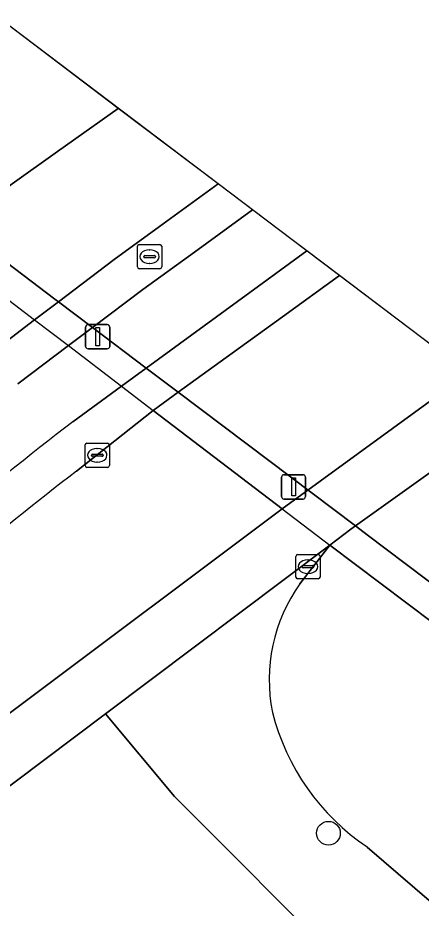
# Model space of a CAD drawing. Extents: x 157445 to 158888, y 383061 to 384688.
# Drawn here: x 158572.03 to 158588.66, y 384032.53 to 384069.26 of the extents above; entities that cross this region are included whole.
import ezdxf

# ---------------------------------------------------------------- set-up
doc = ezdxf.new("R2010")
doc.units = 0
for name, color, linetype in [('IMGEO_Berm_groen', 7, 'Continuous'), ('IMGEO_Boom', 7, 'Continuous'), ('IMGEO_Dek', 7, 'Continuous'), ('IMGEO_Groenvoorziening', 7, 'Continuous'), ('IMGEO_Kolk', 7, 'Continuous'), ('IMGEO_Lichtmast', 7, 'Continuous'), ('IMGEO_Muur', 7, 'Continuous'), ('IMGEO_Rijbaan_lokaal_gesloten', 7, 'Continuous'), ('IMGEO_Rijbaan_lokaal_open', 7, 'Continuous'), ('IMGEO_Rijbaan_regionaal_gesloten', 7, 'Continuous'), ('IMGEO_Rioolput', 7, 'Continuous'), ('IMGEO_Terreindeel_open', 7, 'Continuous'), ('IMGEO_Voetpad_open', 7, 'Continuous')]:
    doc.layers.add(name, color=color, linetype=linetype)

msp = doc.modelspace()

# ---------------------------------------------------------------- linework, layer by layer
at = {"layer": 'IMGEO_Berm_groen'}
for points in [[(158582.934, 384049.004), (158577.618, 384053.065), (158574.444, 384050.559)], [(158560.599, 384033.83), (158561.169, 384032.689), (158582.934, 384049.004)]]:
    msp.add_lwpolyline(points, dxfattribs=at)
msp.add_arc((158700.691, 383888.415), 205.497, 127.90469, 131.44404, dxfattribs=at)
at = {"layer": 'IMGEO_Boom'}
msp.add_circle((158584.839, 384035.623), 0.489, dxfattribs=at)
at = {"layer": 'IMGEO_Dek'}
msp.add_lwpolyline([(158597.855, 384049.125), (158583.349, 384060.096), (158571.232, 384069.26), (158568.694, 384067.402), (158564.611, 384064.413), (158563.666, 384063.721), (158568.643, 384059.92), (158572.724, 384056.803), (158574.121, 384055.736), (158576.308, 384054.066), (158577.618, 384053.065), (158582.934, 384049.004), (158584.889, 384047.51), (158590.181, 384043.516), (158591.251, 384044.299), (158595.704, 384047.553)], close=True, dxfattribs=at)
at = {"layer": 'IMGEO_Groenvoorziening'}
for points in [[(158583.66, 384045.915), (158584.889, 384047.51), (158575.646, 384040.554), (158578.485, 384037.134), (158599.479, 384016.092), (158616.14, 384000.246), (158640.762, 383977.484), (158643.377, 383975.29), (158689.228, 383936.825), (158691.084, 383935.378), (158744, 383894.134), (158789.551, 383858.63), (158793.062, 383859.948), (158793.682, 383859.501), (158792.553, 383860.857), (158779.122, 383871.461), (158777.406, 383872.938), (158775.724, 383874.077)], [(158592.382, 384041.788), (158590.181, 384043.516), (158584.889, 384047.51), (158583.66, 384045.915)], [(158640.762, 383977.484), (158616.14, 384000.246), (158599.479, 384016.092), (158578.485, 384037.134), (158575.646, 384040.554), (158564.348, 384032.052), (158585.348, 384010.678), (158589.846, 384006.513), (158595.875, 384001.543), (158606.237, 383993.699), (158616.579, 383985.612), (158635.376, 383970.915)], [(158586.428, 384035.054), (158602.851, 384020.924), (158609.462, 384015.744)], [(158609.462, 384015.744), (158602.851, 384020.924), (158586.428, 384035.054)]]:
    msp.add_lwpolyline(points, dxfattribs=at)
for centre, radius, start, end in [((158589.212, 384041.959), 6.817, 144.5272, 191.4367), ((158589.212, 384041.959), 6.817, 144.5272, 191.4367), ((158591.778, 384042.954), 9.541, 194.2414, 235.8934), ((158591.778, 384042.954), 9.541, 194.2414, 235.8934)]:
    msp.add_arc(centre, radius, start, end, dxfattribs=at)
at = {"layer": 'IMGEO_Kolk'}
for p, q in [((158574.805, 384050.787), (158574.805, 384051.639)), ((158574.88, 384051.713), (158575.732, 384051.713)), ((158575.293, 384051.493), (158575.318, 384051.493)), ((158575.806, 384051.639), (158575.806, 384050.787)), ((158575.064, 384051.207), (158575.064, 384051.219)), ((158575.502, 384051.17), (158575.104, 384051.17)), ((158575.107, 384051.256), (158575.505, 384051.256)), ((158575.548, 384051.219), (158575.548, 384051.207)), ((158575.316, 384050.933), (158575.291, 384050.933)), ((158575.732, 384050.713), (158574.88, 384050.713)), ((158583.568, 384047.118), (158584.42, 384047.118)), ((158583.493, 384046.192), (158583.493, 384047.044)), ((158583.981, 384046.898), (158584.006, 384046.898)), ((158584.494, 384047.044), (158584.494, 384046.192)), ((158583.752, 384046.612), (158583.752, 384046.624)), ((158584.19, 384046.575), (158583.792, 384046.575)), ((158583.795, 384046.661), (158584.193, 384046.661)), ((158584.004, 384046.338), (158583.979, 384046.338)), ((158584.236, 384046.624), (158584.236, 384046.612)), ((158584.42, 384046.118), (158583.568, 384046.118))]:
    msp.add_line(p, q, dxfattribs=at)
for points in [[(158574.805, 384050.787), (158574.805, 384051.639)], [(158574.88, 384051.713), (158575.732, 384051.713)], [(158575.806, 384051.639), (158575.806, 384050.787)], [(158575.732, 384050.713), (158574.88, 384050.713)], [(158583.568, 384047.118), (158584.42, 384047.118)], [(158583.493, 384046.192), (158583.493, 384047.044)], [(158584.494, 384047.044), (158584.494, 384046.192)], [(158584.42, 384046.118), (158583.568, 384046.118)]]:
    msp.add_lwpolyline(points, dxfattribs=at)
for centre, radius, start, end in [((158574.882, 384051.637), 0.0765, 91.552, 178.448), ((158574.882, 384051.637), 0.0765, 91.552, 178.448), ((158575.73, 384051.637), 0.0765, 1.552, 88.448), ((158575.73, 384051.637), 0.0765, 1.552, 88.448), ((158575.104, 384051.216), 0.0403, 85.8775, 175.7526), ((158575.101, 384051.206), 0.0366, 178.938, 274.7102), ((158575.505, 384051.213), 0.043, 264.8664, 352.4533), ((158575.509, 384051.218), 0.0386, 1.7309, 96.639), ((158574.882, 384050.789), 0.0765, 181.552, 268.448), ((158574.882, 384050.789), 0.0765, 181.552, 268.448), ((158575.73, 384050.789), 0.0765, 271.552, 358.448), ((158575.73, 384050.789), 0.0765, 271.552, 358.448), ((158583.57, 384047.042), 0.0765, 91.552, 178.448), ((158583.57, 384047.042), 0.0765, 91.552, 178.448), ((158584.418, 384047.042), 0.0765, 1.552, 88.448), ((158584.418, 384047.042), 0.0765, 1.552, 88.448), ((158583.792, 384046.621), 0.0403, 85.8775, 175.7526), ((158583.789, 384046.611), 0.0366, 178.938, 274.7102), ((158584.193, 384046.618), 0.043, 264.8664, 352.4533), ((158584.197, 384046.623), 0.0386, 1.7309, 96.639), ((158583.57, 384046.194), 0.0765, 181.552, 268.448), ((158583.57, 384046.194), 0.0765, 181.552, 268.448), ((158584.418, 384046.194), 0.0765, 271.552, 358.448), ((158584.418, 384046.194), 0.0765, 271.552, 358.448)]:
    msp.add_arc(centre, radius, start, end, dxfattribs=at)
for centre, major_axis, ratio, start_param, end_param in [((158575.292, 384051.213), (-0.387, 0.002), 0.722429, 4.712389, 7.853982), ((158575.317, 384051.213), (-0.39, 0.002), 0.717154, 1.570796, 4.712389), ((158583.98, 384046.618), (-0.387, 0.002), 0.722429, 4.712389, 7.853982), ((158584.005, 384046.618), (-0.39, 0.002), 0.717154, 1.570796, 4.712389)]:
    msp.add_ellipse(centre, major_axis=major_axis, ratio=ratio, start_param=start_param, end_param=end_param, dxfattribs=at)
at = {"layer": 'IMGEO_Lichtmast'}
for p, q in [((158574.928, 384056.604), (158575.718, 384056.604)), ((158575.718, 384056.604), (158574.928, 384056.604)), ((158574.828, 384055.704), (158574.828, 384056.504)), ((158574.828, 384056.504), (158574.828, 384055.704)), ((158575.818, 384056.504), (158575.818, 384055.704)), ((158575.818, 384055.704), (158575.818, 384056.504)), ((158575.718, 384055.604), (158574.928, 384055.604)), ((158574.928, 384055.604), (158575.718, 384055.604)), ((158583.003, 384050.409), (158583.793, 384050.409)), ((158583.793, 384050.409), (158583.003, 384050.409)), ((158582.903, 384049.509), (158582.903, 384050.309)), ((158582.903, 384050.309), (158582.903, 384049.509)), ((158583.893, 384050.309), (158583.893, 384049.509)), ((158583.893, 384049.509), (158583.893, 384050.309)), ((158583.793, 384049.409), (158583.003, 384049.409)), ((158583.003, 384049.409), (158583.793, 384049.409))]:
    msp.add_line(p, q, dxfattribs=at)
for points in [[(158575.248, 384056.479), (158575.398, 384056.479), (158575.398, 384055.729), (158575.248, 384055.729), (158575.248, 384056.479)], [(158583.323, 384050.284), (158583.473, 384050.284), (158583.473, 384049.534), (158583.323, 384049.534), (158583.323, 384050.284)]]:
    msp.add_lwpolyline(points, dxfattribs=at)
for centre, start, end in [((158574.928, 384056.504), 90, 180), ((158574.928, 384056.504), 90, 180), ((158575.718, 384056.504), 0, 90), ((158575.718, 384056.504), 360, 90), ((158574.928, 384055.704), 180, 270), ((158574.928, 384055.704), 180, 270), ((158575.718, 384055.704), 270, 0), ((158575.718, 384055.704), 270, 0), ((158583.003, 384050.309), 90, 180), ((158583.003, 384050.309), 90, 180), ((158583.793, 384050.309), 0, 90), ((158583.793, 384050.309), 360, 90), ((158583.003, 384049.509), 180, 270), ((158583.003, 384049.509), 180, 270), ((158583.793, 384049.509), 270, 0), ((158583.793, 384049.509), 270, 0)]:
    msp.add_arc(centre, 0.1, start, end, dxfattribs=at)
at = {"layer": 'IMGEO_Muur'}
msp.add_lwpolyline([(158577.329, 384054.811), (158575.112, 384056.485), (158573.705, 384057.547), (158573.56, 384057.656), (158569.582, 384060.66), (158564.611, 384064.413), (158563.666, 384063.721), (158568.643, 384059.92), (158572.724, 384056.803), (158574.121, 384055.736), (158576.308, 384054.066), (158577.618, 384053.065), (158582.934, 384049.004), (158584.889, 384047.51), (158590.181, 384043.516), (158591.251, 384044.299), (158586.438, 384047.932), (158585.95, 384048.301), (158582.384, 384050.993), (158578.648, 384053.814)], close=True, dxfattribs=at)
at = {"layer": 'IMGEO_Rijbaan_lokaal_gesloten'}
for points in [[(158581.71, 384061.336), (158580.294, 384062.406), (158577.879, 384060.652), (158576.006, 384059.291), (158573.705, 384057.547), (158572.724, 384056.803), (158571.038, 384055.526)], [(158572.031, 384054.159), (158574.121, 384055.736), (158575.112, 384056.485), (158577.189, 384058.053), (158579.315, 384059.597), (158581.71, 384061.336)], [(158585.29, 384058.628), (158583.949, 384059.643), (158581.593, 384057.923), (158577.329, 384054.811), (158576.308, 384054.066), (158574.299, 384052.599)], [(158574.444, 384050.559), (158577.618, 384053.065), (158578.648, 384053.814), (158582.946, 384056.929), (158585.29, 384058.628)]]:
    msp.add_lwpolyline(points, dxfattribs=at)
for centre, radius, start, end in [((158709.208, 383878.533), 220.226, 127.7773, 131.39481), ((158700.691, 383888.415), 205.497, 127.90469, 131.44404)]:
    msp.add_arc(centre, radius, start, end, dxfattribs=at)
at = {"layer": 'IMGEO_Rijbaan_lokaal_open'}
for points in [[(158581.71, 384061.336), (158579.315, 384059.597), (158577.189, 384058.053), (158575.112, 384056.485), (158574.121, 384055.736), (158572.031, 384054.159)], [(158574.299, 384052.599), (158576.308, 384054.066), (158577.329, 384054.811), (158581.593, 384057.923), (158583.949, 384059.643), (158583.349, 384060.096), (158581.71, 384061.336)]]:
    msp.add_lwpolyline(points, dxfattribs=at)
msp.add_arc((158709.208, 383878.533), 220.226, 127.7773, 131.39481, dxfattribs=at)
at = {"layer": 'IMGEO_Rijbaan_regionaal_gesloten'}
msp.add_lwpolyline([(158597.855, 384049.125), (158583.349, 384060.096), (158571.232, 384069.26), (158568.694, 384067.402), (158564.611, 384064.413), (158569.582, 384060.66), (158573.56, 384057.656), (158573.705, 384057.547), (158575.112, 384056.485), (158577.329, 384054.811), (158578.648, 384053.814), (158582.384, 384050.993), (158585.95, 384048.301), (158586.438, 384047.932), (158591.251, 384044.299), (158595.704, 384047.553)], close=True, dxfattribs=at)
at = {"layer": 'IMGEO_Rioolput'}
for p, q in [((158577.036, 384059.907), (158577.888, 384059.907)), ((158576.961, 384058.981), (158576.961, 384059.833)), ((158577.449, 384059.687), (158577.474, 384059.687)), ((158577.962, 384059.833), (158577.962, 384058.981)), ((158577.22, 384059.401), (158577.22, 384059.413)), ((158577.658, 384059.364), (158577.26, 384059.364)), ((158577.263, 384059.45), (158577.661, 384059.45)), ((158577.704, 384059.413), (158577.704, 384059.401)), ((158577.888, 384058.907), (158577.036, 384058.907)), ((158577.472, 384059.127), (158577.447, 384059.127))]:
    msp.add_line(p, q, dxfattribs=at)
for points in [[(158577.036, 384059.907), (158577.888, 384059.907)], [(158576.961, 384058.981), (158576.961, 384059.833)], [(158577.962, 384059.833), (158577.962, 384058.981)], [(158577.888, 384058.907), (158577.036, 384058.907)]]:
    msp.add_lwpolyline(points, dxfattribs=at)
for centre, radius, start, end in [((158577.038, 384059.831), 0.0765, 91.552, 178.448), ((158577.038, 384059.831), 0.0765, 91.552, 178.448), ((158577.886, 384059.831), 0.0765, 1.552, 88.448), ((158577.886, 384059.831), 0.0765, 1.552, 88.448), ((158577.26, 384059.41), 0.0403, 85.8775, 175.7526), ((158577.257, 384059.4), 0.0366, 178.938, 274.7102), ((158577.661, 384059.407), 0.043, 264.8664, 352.4533), ((158577.665, 384059.412), 0.0386, 1.7309, 96.639), ((158577.038, 384058.983), 0.0765, 181.552, 268.448), ((158577.038, 384058.983), 0.0765, 181.552, 268.448), ((158577.886, 384058.983), 0.0765, 271.552, 358.448), ((158577.886, 384058.983), 0.0765, 271.552, 358.448)]:
    msp.add_arc(centre, radius, start, end, dxfattribs=at)
for centre, major_axis, ratio, start_param, end_param in [((158577.448, 384059.407), (-0.387, 0.002), 0.722429, 4.712389, 7.853982), ((158577.473, 384059.407), (-0.39, 0.002), 0.717154, 1.570796, 4.712389)]:
    msp.add_ellipse(centre, major_axis=major_axis, ratio=ratio, start_param=start_param, end_param=end_param, dxfattribs=at)
at = {"layer": 'IMGEO_Terreindeel_open'}
for points in [[(158576.171, 384065.525), (158571.232, 384069.26), (158570.234, 384068.529), (158568.694, 384067.402), (158567.408, 384066.461), (158564.611, 384064.413), (158563.666, 384063.721), (158568.643, 384059.92), (158569.582, 384060.66), (158571.797, 384062.404), (158573.673, 384063.743)], [(158597.855, 384049.125), (158592.622, 384053.082), (158590.373, 384051.471), (158585.95, 384048.301), (158585.756, 384048.162), (158584.889, 384047.51), (158590.181, 384043.516), (158591.251, 384044.299), (158593.879, 384046.219), (158595.704, 384047.553), (158596.641, 384048.238)]]:
    msp.add_lwpolyline(points, close=True, dxfattribs=at)
at = {"layer": 'IMGEO_Voetpad_open'}
for points in [[(158580.294, 384062.406), (158576.171, 384065.525), (158573.673, 384063.743), (158571.797, 384062.404), (158569.582, 384060.66), (158568.643, 384059.92), (158564.102, 384056.343), (158562.089, 384054.757), (158560.591, 384053.497), (158558.856, 384052.037), (158551.528, 384045.626), (158550.011, 384044.299), (158550.637, 384043.857)], [(158571.038, 384055.526), (158572.724, 384056.803), (158573.705, 384057.547), (158576.006, 384059.291), (158577.879, 384060.652), (158580.294, 384062.406)]]:
    msp.add_lwpolyline(points, dxfattribs=at)
for points in [[(158590.617, 384054.599), (158585.29, 384058.628), (158582.946, 384056.929), (158578.648, 384053.814), (158577.618, 384053.065), (158582.934, 384049.004)], [(158592.622, 384053.082), (158590.617, 384054.599), (158582.934, 384049.004), (158561.169, 384032.689), (158561.958, 384031.72), (158562.78, 384030.872), (158564.348, 384032.052), (158575.646, 384040.554), (158584.889, 384047.51), (158585.756, 384048.162), (158585.95, 384048.301), (158590.373, 384051.471)]]:
    msp.add_lwpolyline(points, close=True, dxfattribs=at)

doc.saveas('drawing.dxf')
